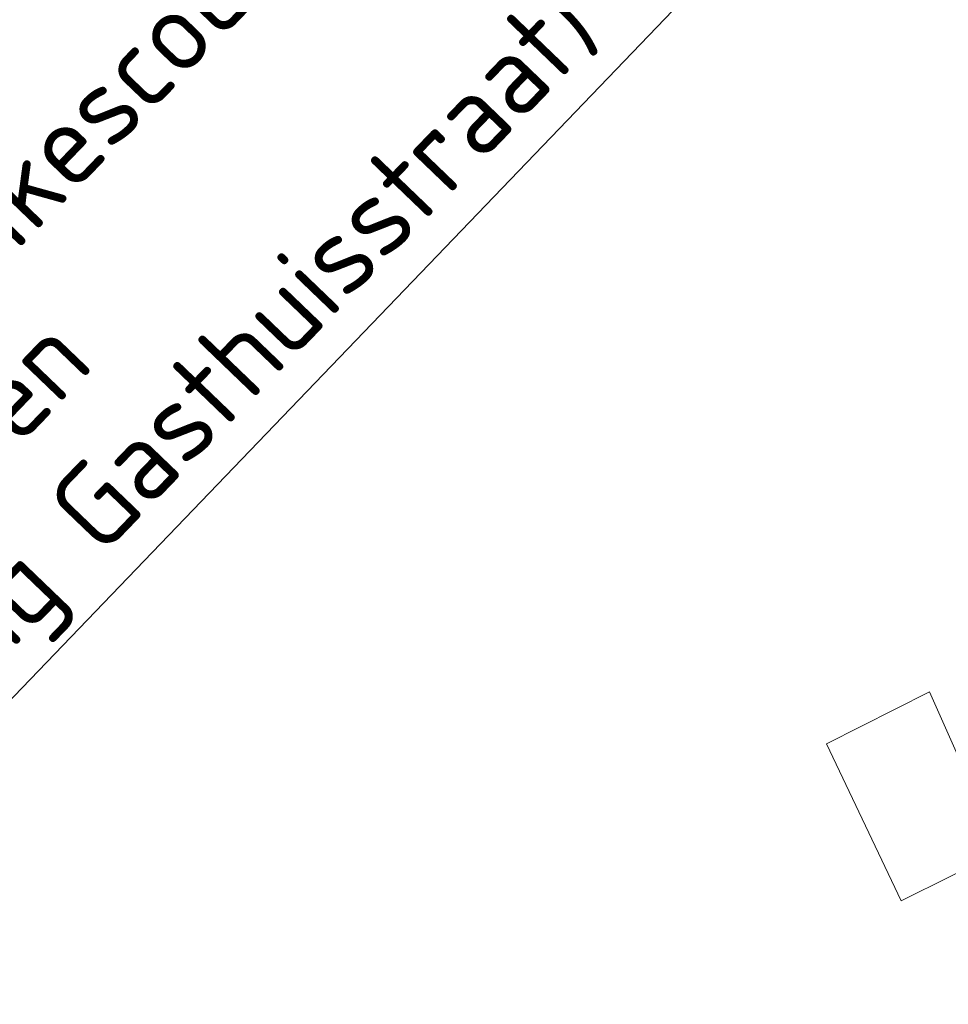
# Model space of a CAD drawing. Header units: metres. Extents: x 163543 to 168130, y 402678 to 405437.
# Tile 774 of 1056: x 165512 to 165518, y 403923 to 403929. Entities that reach past the tile are written whole.
import ezdxf
from ezdxf import colors
from ezdxf.entities.mleader import LeaderData, LeaderLine
from ezdxf.math import Vec2, Vec3

# ---------------------------------------------------------------- set-up
doc = ezdxf.new("R2010")
doc.units = ezdxf.units.M
for name, color, linetype, lineweight in [('X-CA190022.004-UO-BGT_Ondergrond$0$GE_479_BTDGroenvoorziening_grasenkruida_GEM', 253, 'Continuous', 9), ('X-CA190022.004-UO-BGT_Ondergrond$0$GE_646_OBWLagetrafo_Vlak_GEM', 253, 'Continuous', 9), ('X-CA190022.004-UO-TXT_Tekst 1op200$0$X-XX-AL-T25- LEADER BOVENGRONDSE INFRA', 7, 'Continuous', 25)]:
    doc.layers.add(name, color=color, linetype=linetype, lineweight=lineweight)
doc.styles.add('X-CA190022.004-UO-TXT_Tekst 1op200$0$NLCS-ISO-M200-T25', font='NLCS-ISO.ttf', dxfattribs={"height": 0.5})

msp = doc.modelspace()

# ---------------------------------------------------------------- linework, layer by layer
at = {"layer": 'X-CA190022.004-UO-BGT_Ondergrond$0$GE_479_BTDGroenvoorziening_grasenkruida_GEM', "flags": 128}
msp.add_lwpolyline([(165518.217, 403924.212), (165517.61, 403923.91), (165517.154, 403924.869), (165517.783, 403925.188), (165518.217, 403924.212)], dxfattribs=at)
at = {"layer": 'X-CA190022.004-UO-BGT_Ondergrond$0$GE_646_OBWLagetrafo_Vlak_GEM', "flags": 128}
msp.add_lwpolyline([(165518.217, 403924.212), (165517.61, 403923.91), (165517.154, 403924.869), (165517.783, 403925.188), (165518.217, 403924.212)], dxfattribs=at)

# ---------------------------------------------------------------- next in the draw order: leaders
at = {"layer": 'X-CA190022.004-UO-TXT_Tekst 1op200$0$X-XX-AL-T25- LEADER BOVENGRONDSE INFRA'}
ml = msp.add_multileader_mtext('Standard', dxfattribs=at)
ml.set_content('Toepassen Bikescout\\Pdoor derden \\P(Kruising Gasthuisstraat)', color=256, style='X-CA190022.004-UO-TXT_Tekst 1op200$0$NLCS-ISO-M200-T25')
ml.set_leader_properties(color=256, linetype='ByLayer', lineweight=-1)
ml.build(insert=Vec2(0, 0))
ml.multileader.update_dxf_attribs({"text_left_attachment_type": 5, "text_right_attachment_type": 5, "dogleg_length": 0.5, "arrow_head_size": 0.5})
ctx = ml.context
ctx.base_point, ctx.char_height, ctx.arrow_head_size, ctx.landing_gap_size, ctx.plane_origin, ctx.plane_x_axis, ctx.plane_y_axis = Vec3(165510.7849, 403923.6996), 0.5, 0.5, 0.18, Vec3(165501.3098, 403921.5966), Vec3(0.692919, 0.721016), Vec3(-0.721016, 0.692919)
ctx.left_attachment, ctx.right_attachment = 5, 5
notes = []
notes.append((ctx, [(1, (1, 1, 0), (165516.6123, 403929.7634), (-0.692919, -0.721016), 0.5, [(1, [(165519.111, 403937.999)], 0, [])])]))
ctx.mtext.insert, ctx.mtext.text_direction, ctx.mtext.rotation, ctx.mtext.width, ctx.mtext.flow_direction = Vec3(165509.2032, 403925.4693), Vec3(0.692919, 0.721016), 0.805267, 7.661216, 5
ctx.mtext.has_bg_fill, ctx.mtext.bg_color, ctx.mtext.bg_scale_factor, ctx.mtext.bg_transparency, ctx.mtext.use_window_bg_color = 1, -1027028792, 1.5, 0, 1
for ctx, leaders in notes:
    for number, flags, end, landing, length, lines in leaders:
        leader = LeaderData()
        leader.index, (leader.has_last_leader_line, leader.has_dogleg_vector, leader.attachment_direction) = number, flags
        leader.last_leader_point, leader.dogleg_vector, leader.dogleg_length = Vec3(end), Vec3(landing), length
        for number, points, colour, breaks in lines:
            line = LeaderLine()
            line.index, line.vertices, line.color, line.breaks = number, Vec3.list(points), colors.encode_raw_color(colour), breaks
            leader.lines.append(line)
        ctx.leaders.append(leader)

doc.saveas('drawing.dxf')
